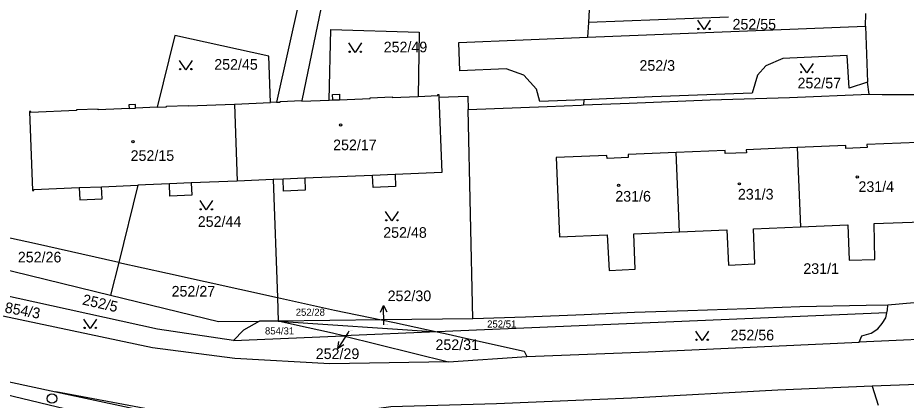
# Model space of a CAD drawing. Extents: x -737240 to -735272, y -1119606 to -1117878.
# Drawn here: x -736816.5 to -736674.7, y -1118864.9 to -1118803.8 of the extents above; entities that cross this region are included whole.
import ezdxf

# ---------------------------------------------------------------- set-up
doc = ezdxf.new("R2010")
doc.units = 0
for name, color, linetype in [('Level 1', 7, 'Continuous'), ('Level 16', 7, 'Continuous'), ('Level 18', 7, 'Continuous'), ('Level 19', 7, 'Continuous'), ('Level 25', 7, 'Continuous'), ('Level 4', 7, 'Continuous')]:
    doc.layers.add(name, color=color, linetype=linetype)

msp = doc.modelspace()

# ---------------------------------------------------------------- linework, layer by layer
at = {"layer": 'Level 1'}
for p, q in [((-736763.96, -1118781.98), (-736771.19, -1118817.07)), ((-736767.71, -1118783.47), (-736775.23, -1118817.33)), ((-736724.61, -1118791.01), (-736725.41, -1118804.57)), ((-736703.07, -1118803.73), (-736725.41, -1118804.57)), ((-736681.17, -1118805.15), (-736681.12, -1118803.16)), ((-736725.41, -1118804.57), (-736725.55, -1118806.95)), ((-736725.55, -1118806.95), (-736681.17, -1118805.15)), ((-736681.17, -1118805.15), (-736680.84, -1118814.14)), ((-736680.57, -1118816.01), (-736680.84, -1118814.14)), ((-736766.82, -1118816.99), (-736766.25, -1118816.96)), ((-736726.14, -1118816.92), (-736726.19, -1118817.76)), ((-736794.31, -1118818.13), (-736797.73, -1118818.27)), ((-736781.93, -1118817.61), (-736776.2, -1118817.37)), ((-736781.93, -1118817.61), (-736781.53, -1118829.92)), ((-736775.23, -1118817.33), (-736776.2, -1118817.37)), ((-736743.88, -1118851.91), (-736744.62, -1118818.48)), ((-736710.88, -1118838.02), (-736711.41, -1118825.38)), ((-736692.06, -1118824.57), (-736691.53, -1118837.21)), ((-736775.76, -1118829.68), (-736781.53, -1118829.92)), ((-736774.17, -1118829.61), (-736775.76, -1118829.68)), ((-736775.76, -1118829.68), (-736775.09, -1118848.54)), ((-736759.89, -1118829.01), (-736770.72, -1118829.46)), ((-736803.17, -1118830.82), (-736797.39, -1118830.59)), ((-736797.39, -1118830.59), (-736800.43, -1118842.91)), ((-736781.53, -1118829.92), (-736788.85, -1118830.22)), ((-736831.51, -1118840.84), (-736801.72, -1118848.15)), ((-736800.43, -1118842.91), (-736801.72, -1118848.15)), ((-736775.09, -1118848.54), (-736774.95, -1118852.32)), ((-736677.75, -1118850.96), (-736749.57, -1118854.02)), ((-736774.95, -1118852.32), (-736777.92, -1118852.29)), ((-736758.44, -1118852.1), (-736774.95, -1118852.32)), ((-736774.95, -1118852.32), (-736749.57, -1118854.02)), ((-736743.88, -1118851.91), (-736758.44, -1118852.1)), ((-736782.1, -1118855.41), (-736764.55, -1118854.66)), ((-736749.57, -1118854.02), (-736764.55, -1118854.66)), ((-736764.55, -1118854.66), (-736747.75, -1118858.79)), ((-736747.75, -1118858.79), (-736735.24, -1118857.94)), ((-736818.14, -1118861.93), (-736810.48, -1118863.58)), ((-736664.33, -1118862.15), (-736680.11, -1118862.67)), ((-736680.11, -1118862.67), (-736679.16, -1118865.74))]:
    msp.add_line(p, q, dxfattribs=at)
for points in [[(-736776.2, -1118817.37), (-736776.47, -1118809.95), (-736791.48, -1118806.66), (-736794.31, -1118818.13)], [(-736766.82, -1118816.99), (-736766.54, -1118805.71), (-736752.46, -1118806.15), (-736752.6, -1118816.4)], [(-736726.14, -1118816.92), (-736733.18, -1118817.21), (-736733.7, -1118815.26), (-736735.71, -1118813), (-736738.55, -1118812.01), (-736745.95, -1118812.32), (-736746.11, -1118807.78), (-736725.55, -1118806.95)], [(-736680.84, -1118814.14), (-736683.75, -1118815.05), (-736684.1, -1118809.86), (-736694.35, -1118810.36), (-736697.06, -1118811.53), (-736698.41, -1118812.99), (-736699.27, -1118815.85), (-736715.26, -1118816.47), (-736726.14, -1118816.92)], [(-736771.19, -1118817.07), (-736771.19, -1118817.17), (-736766.82, -1118816.99)], [(-736766.25, -1118816.96), (-736766.28, -1118816.07), (-736765.19, -1118816.02), (-736765.15, -1118816.92)], [(-736765.15, -1118816.92), (-736760.26, -1118816.72), (-736760.26, -1118816.61), (-736756.77, -1118816.47), (-736756.77, -1118816.57), (-736752.6, -1118816.4)], [(-736749.28, -1118816.5), (-736748.81, -1118828.54), (-736756.29, -1118828.86)], [(-736752.6, -1118816.4), (-736749.48, -1118816.27), (-736749.49, -1118816.11), (-736749.29, -1118816.11), (-736749.28, -1118816.5)], [(-736749.28, -1118816.5), (-736744.69, -1118816.35), (-736744.62, -1118818.48)], [(-736726.19, -1118817.76), (-736718.93, -1118817.48), (-736705.98, -1118816.96), (-736693.3, -1118816.58), (-736680.57, -1118816.01)], [(-736680.57, -1118816.01), (-736678.5, -1118816.11), (-736672.66, -1118816.07)], [(-736798.78, -1118818.32), (-736799.99, -1118818.36), (-736803.72, -1118818.52), (-736803.72, -1118818.42), (-736807.17, -1118818.56), (-736807.16, -1118818.65), (-736814.45, -1118818.97), (-736814.45, -1118818.82), (-736814.65, -1118818.82), (-736814.2, -1118831.44), (-736814, -1118831.43), (-736814.01, -1118831.28), (-736806.72, -1118830.97)], [(-736797.73, -1118818.27), (-736797.76, -1118817.67), (-736798.8, -1118817.72), (-736798.78, -1118818.32)], [(-736794.31, -1118818.13), (-736792.79, -1118818.07), (-736792.8, -1118817.97), (-736789.35, -1118817.82), (-736789.35, -1118817.92), (-736781.93, -1118817.61)], [(-736775.23, -1118817.33), (-736774.63, -1118817.31), (-736774.63, -1118817.21), (-736771.19, -1118817.07)], [(-736744.62, -1118818.48), (-736732.02, -1118818.01), (-736726.57, -1118817.78), (-736726.19, -1118817.76)], [(-736672.83, -1118823.76), (-736680.93, -1118824.1), (-736680.91, -1118824.58), (-736684.28, -1118824.72), (-736684.3, -1118824.24), (-736692.06, -1118824.57)], [(-736711.41, -1118825.38), (-736719.09, -1118825.7), (-736719.07, -1118826.18), (-736722.44, -1118826.32), (-736722.46, -1118825.84), (-736730.56, -1118826.18), (-736730.04, -1118838.83), (-736722.42, -1118838.52), (-736722.11, -1118844.19), (-736717.97, -1118844.01), (-736718.18, -1118838.33), (-736710.88, -1118838.02)], [(-736692.06, -1118824.57), (-736700.21, -1118824.91), (-736700.19, -1118825.39), (-736703.57, -1118825.53), (-736703.59, -1118825.05), (-736711.41, -1118825.38)], [(-736770.72, -1118829.46), (-736770.64, -1118831.4), (-736774.09, -1118831.54), (-736774.17, -1118829.61)], [(-736756.29, -1118828.86), (-736756.21, -1118830.79), (-736759.81, -1118830.95), (-736759.89, -1118829.01)], [(-736806.72, -1118830.97), (-736806.64, -1118832.92), (-736803.09, -1118832.77), (-736803.17, -1118830.82)], [(-736792.34, -1118830.36), (-736796.17, -1118830.54), (-736797.39, -1118830.59)], [(-736788.85, -1118830.22), (-736788.76, -1118832.17), (-736792.26, -1118832.32), (-736792.34, -1118830.36)], [(-736691.53, -1118837.21), (-736684.01, -1118836.9), (-736683.78, -1118842.54), (-736679.67, -1118842.45), (-736679.78, -1118836.72), (-736672.2, -1118836.41), (-736672.33, -1118833.43)], [(-736800.43, -1118842.91), (-736813.9, -1118839.88), (-736830.35, -1118836.32)], [(-736710.88, -1118838.02), (-736703.29, -1118837.71), (-736703.06, -1118843.34), (-736698.82, -1118843.17), (-736699.05, -1118837.53), (-736691.53, -1118837.21)], [(-736800.43, -1118842.91), (-736792.64, -1118844.66), (-736775.09, -1118848.54)], [(-736747.75, -1118858.79), (-736766.72, -1118859.14), (-736781.88, -1118858.26), (-736795.03, -1118856.56), (-736841.89, -1118846.67)], [(-736782.1, -1118855.41), (-736794.21, -1118853.58), (-736830.81, -1118845.54)], [(-736801.72, -1118848.15), (-736784.49, -1118852.38), (-736777.92, -1118852.29)], [(-736628.22, -1118847.56), (-736634.76, -1118847.69), (-736643.86, -1118848.09), (-736652.86, -1118848.43), (-736654.33, -1118848.56), (-736669.2, -1118849.03), (-736677.6, -1118849.75)], [(-736775.09, -1118848.54), (-736765.99, -1118850.55), (-736758.44, -1118852.1)], [(-736677.6, -1118849.75), (-736681.06, -1118849.83), (-736691.64, -1118850.01), (-736700.12, -1118850.33), (-736709.52, -1118850.66), (-736718.04, -1118850.93), (-736726.11, -1118851.3), (-736735.45, -1118851.67), (-736743.88, -1118851.91)], [(-736682.17, -1118855.67), (-736681.74, -1118854.64), (-736680.28, -1118854.23), (-736679.21, -1118853.51), (-736678.51, -1118852.67), (-736677.94, -1118851.77), (-736677.75, -1118850.96)], [(-736677.75, -1118850.96), (-736677.64, -1118850.48), (-736677.6, -1118849.75)], [(-736777.92, -1118852.29), (-736780.5, -1118853.76), (-736782.1, -1118855.41)], [(-736764.55, -1118854.66), (-736766.26, -1118854.24), (-736772.35, -1118852.91), (-736774.95, -1118852.32)], [(-736758.44, -1118852.1), (-736756.36, -1118852.53), (-736749.57, -1118854.02)], [(-736633.01, -1118853.47), (-736665.64, -1118854.91), (-736682.17, -1118855.67)], [(-736749.57, -1118854.02), (-736747.8, -1118854.41), (-736745.02, -1118855.01), (-736735.68, -1118857.09), (-736735.24, -1118857.94)], [(-736735.24, -1118857.94), (-736715.85, -1118857.21), (-736682.17, -1118855.67)], [(-736828.43, -1118861.65), (-736792.25, -1118870.32), (-736776.8, -1118872.07)], [(-736680.11, -1118862.67), (-736695.16, -1118863.34), (-736718.53, -1118864.62), (-736740.09, -1118865.51), (-736756.96, -1118866.02), (-736780.34, -1118869.25), (-736810.48, -1118863.58)], [(-736810.48, -1118863.58), (-736798.75, -1118866.1), (-736787.92, -1118868.59), (-736776.8, -1118872.07)]]:
    msp.add_lwpolyline(points, dxfattribs=at)
at = {"layer": 'Level 16'}
for points in [[(-736758.628, -1118850.845), (-736758.158, -1118849.831), (-736757.629, -1118850.816)], [(-736758.07, -1118852.91), (-736758.07, -1118852.83), (-736758.158, -1118849.831)], [(-736763.66, -1118853.88), (-736763.81, -1118854.12), (-736765.408, -1118856.659)], [(-736764.452, -1118856.079), (-736765.408, -1118856.659), (-736765.299, -1118855.546)]]:
    msp.add_lwpolyline(points, dxfattribs=at)
at = {"layer": 'Level 25'}
for points in [[(-736705.95, -1118804.21), (-736706.95, -1118805.71), (-736707.95, -1118804.21)], [(-736761.66, -1118807.85), (-736762.66, -1118809.35), (-736763.66, -1118807.85)], [(-736788.72, -1118810.63), (-736789.72, -1118812.13), (-736790.72, -1118810.63)], [(-736689.53, -1118811.12), (-736690.53, -1118812.62), (-736691.53, -1118811.12)], [(-736785.44, -1118833.04), (-736786.44, -1118834.54), (-736787.44, -1118833.04)], [(-736755.8, -1118834.79), (-736756.8, -1118836.29), (-736757.8, -1118834.79)], [(-736803.98, -1118851.99), (-736804.98, -1118853.49), (-736805.98, -1118851.99)], [(-736706.26, -1118853.88), (-736707.26, -1118855.38), (-736708.26, -1118853.88)]]:
    msp.add_lwpolyline(points, dxfattribs=at)
for centre in [(-736707.85, -1118805.61), (-736706.05, -1118805.61), (-736763.56, -1118809.25), (-736761.76, -1118809.25), (-736790.62, -1118812.03), (-736788.82, -1118812.03), (-736691.43, -1118812.52), (-736689.63, -1118812.52), (-736787.34, -1118834.44), (-736785.54, -1118834.44), (-736757.7, -1118836.19), (-736755.9, -1118836.19), (-736805.88, -1118853.39), (-736804.08, -1118853.39), (-736708.16, -1118855.28), (-736706.36, -1118855.28)]:
    msp.add_circle(centre, 0.1, dxfattribs=at)
for centre, major_axis, ratio in [((-736764.99, -1118820.95), (0.18, 0), 0.9848078), ((-736798.16, -1118823.63), (0.18, 0), 0.9848078), ((-736682.47, -1118829.27), (0.18, 0), 0.9848078), ((-736720.6, -1118830.61), (0.18, 0), 0.9848078), ((-736701.31, -1118830.36), (0.18, 0), 0.9848078), ((-736811.09, -1118864.674), (0.764, 0), 0.9894236)]:
    msp.add_ellipse(centre, major_axis=major_axis, ratio=ratio, dxfattribs=at)
at = {"layer": 'Level 4'}
for p, q in [((-736766.25, -1118816.96), (-736765.15, -1118816.92)), ((-736798.78, -1118818.32), (-736797.73, -1118818.27)), ((-736770.72, -1118829.46), (-736774.17, -1118829.61)), ((-736756.29, -1118828.86), (-736759.89, -1118829.01)), ((-736806.72, -1118830.97), (-736803.17, -1118830.82)), ((-736788.85, -1118830.22), (-736792.34, -1118830.36))]:
    msp.add_line(p, q, dxfattribs=at)

# ---------------------------------------------------------------- texts
at = {"layer": 'Level 16'}
for s, p in [('252/30', (-736757.48, -1118849.11)), ('252/29', (-736768.96, -1118858.36))]:
    msp.add_text(s, height=1.7, dxfattribs=at).set_placement(p)
at = {"layer": 'Level 18'}
for s, height, p in [('252/55', 1.7, (-736702.4, -1118805.71)), ('252/49', 1.7, (-736758.11, -1118809.35)), ('252/45', 1.7, (-736785.17, -1118812.13)), ('252/3', 1.7, (-736717.265, -1118812.3)), ('252/57', 1.7, (-736692.02, -1118815.11)), ('252/44', 1.7, (-736787.8, -1118837.24)), ('252/48', 1.7, (-736758.18, -1118838.99)), ('252/26', 1.7, (-736816.54, -1118842.92)), ('231/1', 1.7, (-736691.095, -1118844.76)), ('252/27', 1.7, (-736791.98, -1118848.38)), ('252/28', 1.14, (-736772.16, -1118851.45)), ('252/51', 1.14, (-736741.59, -1118853.33)), ('854/31', 1.14, (-736777.07, -1118854.43)), ('252/29', 0.1, (-736763.51, -1118853.88)), ('252/30', 0.1, (-736757.92, -1118852.91)), ('252/56', 1.7, (-736702.71, -1118855.38)), ('252/31', 1.7, (-736749.84, -1118856.92))]:
    msp.add_text(s, height=height, dxfattribs=at).set_placement(p)
for s, rotation, p in [('252/5', 347.14827, (-736806.338, -1118849.623)), ('854/3', 349.64874, (-736818.72, -1118850.912))]:
    msp.add_text(s, height=1.7, rotation=rotation, dxfattribs=at).set_placement(p)
at = {"layer": 'Level 19'}
for s, p in [('252/17', (-736766.185, -1118824.99)), ('252/15', (-736798.525, -1118826.7)), ('231/3', (-736701.54, -1118832.87)), ('231/4', (-736682.29, -1118831.66)), ('231/6', (-736721.12, -1118833.2))]:
    msp.add_text(s, height=1.7, dxfattribs=at).set_placement(p)

doc.saveas('drawing.dxf')
